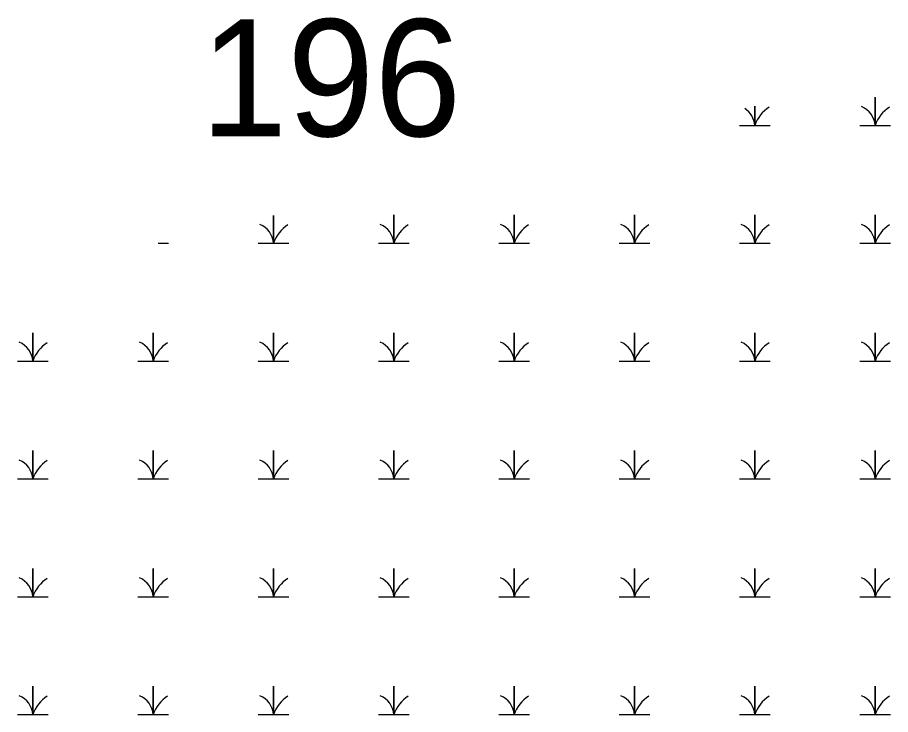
# Model space of a CAD drawing. Extents: x 2072529 to 2268796, y 436423 to 470406.
# Drawn here: x 2229381.5 to 2229869.5, y 451516.7 to 451905.9 of the extents above; entities that cross this region are included whole.
import ezdxf

# ---------------------------------------------------------------- set-up
doc = ezdxf.new("R2010")
doc.units = 0
doc.layers.add('Default', color=7, linetype='Continuous')
doc.layers.add('Exist Hydro Swamp or Marsh', color=7, linetype='Continuous')

msp = doc.modelspace()

# ---------------------------------------------------------------- linework, layer by layer
at = {"layer": 'Exist Hydro Swamp or Marsh'}
for points in [[(2229852.28, 451845.68), (2229860.88, 451845.68), (2229860.88, 451861.46), (2229860.88, 451845.68), (2229869.48, 451845.68)], [(2229785.03, 451845.68), (2229793.63, 451845.68), (2229793.63, 451856.37)], [(2229793.63, 451856.37), (2229793.63, 451845.68), (2229802.23, 451845.68)], [(2229516.03, 451779.88), (2229524.63, 451779.88), (2229524.63, 451795.36)], [(2229524.63, 451795.36), (2229524.63, 451779.88), (2229533.23, 451779.88)], [(2229583.28, 451779.88), (2229591.88, 451779.88), (2229591.88, 451795.66), (2229591.88, 451779.88), (2229600.48, 451779.88)], [(2229650.53, 451779.88), (2229659.13, 451779.88), (2229659.13, 451795.66), (2229659.13, 451779.88), (2229667.73, 451779.88)], [(2229717.78, 451779.88), (2229726.38, 451779.88), (2229726.38, 451795.66), (2229726.38, 451779.88), (2229734.98, 451779.88)], [(2229785.03, 451779.88), (2229793.63, 451779.88), (2229793.63, 451795.66), (2229793.63, 451779.88), (2229802.23, 451779.88)], [(2229852.28, 451779.88), (2229860.88, 451779.88), (2229860.88, 451795.66), (2229860.88, 451779.88), (2229869.48, 451779.88)], [(2229460.12, 451779.88), (2229465.98, 451779.88)], [(2229381.53, 451714.08), (2229390.13, 451714.08), (2229390.13, 451729.86), (2229390.13, 451714.08), (2229398.73, 451714.08)], [(2229448.78, 451714.08), (2229457.38, 451714.08), (2229457.38, 451729.86), (2229457.38, 451714.08), (2229465.98, 451714.08)], [(2229516.03, 451714.08), (2229524.63, 451714.08), (2229524.63, 451729.86), (2229524.63, 451714.08), (2229533.23, 451714.08)], [(2229583.28, 451714.08), (2229591.88, 451714.08), (2229591.88, 451729.86), (2229591.88, 451714.08), (2229600.48, 451714.08)], [(2229650.53, 451714.08), (2229659.13, 451714.08), (2229659.13, 451729.86), (2229659.13, 451714.08), (2229667.73, 451714.08)], [(2229717.78, 451714.08), (2229726.38, 451714.08), (2229726.38, 451729.86), (2229726.38, 451714.08), (2229734.98, 451714.08)], [(2229785.03, 451714.08), (2229793.63, 451714.08), (2229793.63, 451729.86), (2229793.63, 451714.08), (2229802.23, 451714.08)], [(2229852.28, 451714.08), (2229860.88, 451714.08), (2229860.88, 451729.86), (2229860.88, 451714.08), (2229869.48, 451714.08)], [(2229381.53, 451648.28), (2229390.13, 451648.28), (2229390.13, 451664.06), (2229390.13, 451648.28), (2229398.73, 451648.28)], [(2229448.78, 451648.28), (2229457.38, 451648.28), (2229457.38, 451664.06), (2229457.38, 451648.28), (2229465.98, 451648.28)], [(2229516.03, 451648.28), (2229524.63, 451648.28), (2229524.63, 451664.06), (2229524.63, 451648.28), (2229533.23, 451648.28)], [(2229583.28, 451648.28), (2229591.88, 451648.28), (2229591.88, 451664.06), (2229591.88, 451648.28), (2229600.48, 451648.28)], [(2229650.53, 451648.28), (2229659.13, 451648.28), (2229659.13, 451664.06), (2229659.13, 451648.28), (2229667.73, 451648.28)], [(2229717.78, 451648.28), (2229726.38, 451648.28), (2229726.38, 451664.06), (2229726.38, 451648.28), (2229734.98, 451648.28)], [(2229785.03, 451648.28), (2229793.63, 451648.28), (2229793.63, 451664.06), (2229793.63, 451648.28), (2229802.23, 451648.28)], [(2229852.28, 451648.28), (2229860.88, 451648.28), (2229860.88, 451664.06), (2229860.88, 451648.28), (2229869.48, 451648.28)], [(2229381.53, 451582.48), (2229390.13, 451582.48), (2229390.13, 451598.26), (2229390.13, 451582.48), (2229398.73, 451582.48)], [(2229448.78, 451582.48), (2229457.38, 451582.48), (2229457.38, 451598.26), (2229457.38, 451582.48), (2229465.98, 451582.48)], [(2229516.03, 451582.48), (2229524.63, 451582.48), (2229524.63, 451598.26), (2229524.63, 451582.48), (2229533.23, 451582.48)], [(2229583.28, 451582.48), (2229591.88, 451582.48), (2229591.88, 451598.26), (2229591.88, 451582.48), (2229600.48, 451582.48)], [(2229650.53, 451582.48), (2229659.13, 451582.48), (2229659.13, 451598.26), (2229659.13, 451582.48), (2229667.73, 451582.48)], [(2229717.78, 451582.48), (2229726.38, 451582.48), (2229726.38, 451598.26), (2229726.38, 451582.48), (2229734.98, 451582.48)], [(2229785.03, 451582.48), (2229793.63, 451582.48), (2229793.63, 451598.26), (2229793.63, 451582.48), (2229802.23, 451582.48)], [(2229852.28, 451582.48), (2229860.88, 451582.48), (2229860.88, 451598.26), (2229860.88, 451582.48), (2229869.48, 451582.48)], [(2229381.53, 451516.68), (2229390.13, 451516.68), (2229390.13, 451532.46), (2229390.13, 451516.68), (2229398.73, 451516.68)], [(2229448.78, 451516.68), (2229457.38, 451516.68), (2229457.38, 451532.46), (2229457.38, 451516.68), (2229465.98, 451516.68)], [(2229516.03, 451516.68), (2229524.63, 451516.68), (2229524.63, 451532.46), (2229524.63, 451516.68), (2229533.23, 451516.68)], [(2229583.28, 451516.68), (2229591.88, 451516.68), (2229591.88, 451532.46), (2229591.88, 451516.68), (2229600.48, 451516.68)], [(2229650.53, 451516.68), (2229659.13, 451516.68), (2229659.13, 451532.46), (2229659.13, 451516.68), (2229667.73, 451516.68)], [(2229717.78, 451516.68), (2229726.38, 451516.68), (2229726.38, 451532.46), (2229726.38, 451516.68), (2229734.98, 451516.68)], [(2229785.03, 451516.68), (2229793.63, 451516.68), (2229793.63, 451532.46), (2229793.63, 451516.68), (2229802.23, 451516.68)], [(2229852.28, 451516.68), (2229860.88, 451516.68), (2229860.88, 451532.46), (2229860.88, 451516.68), (2229869.48, 451516.68)]]:
    msp.add_lwpolyline(points, dxfattribs=at)
for centre, radius, start, end in [((2229781.36, 451844.79), 12.3, 4.1403, 57.0811), ((2229811.87, 451839.62), 19.22, 122.1274, 161.6222), ((2229848.61, 451844.79), 12.3, 4.1403, 67.535), ((2229879.12, 451839.62), 19.22, 122.1274, 161.6222), ((2229512.36, 451778.99), 12.3, 4.1403, 67.535), ((2229542.87, 451773.82), 19.22, 122.1274, 161.6222), ((2229579.61, 451778.99), 12.3, 4.1403, 67.535), ((2229610.12, 451773.82), 19.22, 122.1274, 161.6222), ((2229646.86, 451778.99), 12.3, 4.1403, 67.535), ((2229677.37, 451773.82), 19.22, 122.1274, 161.6222), ((2229714.11, 451778.99), 12.3, 4.1403, 67.535), ((2229744.62, 451773.82), 19.22, 122.1274, 161.6222), ((2229781.36, 451778.99), 12.3, 4.1403, 67.535), ((2229811.87, 451773.82), 19.22, 122.1274, 161.6222), ((2229848.61, 451778.99), 12.3, 4.1403, 67.535), ((2229879.12, 451773.82), 19.22, 122.1274, 161.6222), ((2229377.86, 451713.19), 12.3, 4.1403, 67.535), ((2229408.37, 451708.02), 19.22, 122.1274, 161.6222), ((2229445.11, 451713.19), 12.3, 4.1403, 67.535), ((2229475.62, 451708.02), 19.22, 122.1274, 161.6222), ((2229512.36, 451713.19), 12.3, 4.1403, 67.535), ((2229542.87, 451708.02), 19.22, 122.1274, 161.6222), ((2229579.61, 451713.19), 12.3, 4.1403, 67.535), ((2229610.12, 451708.02), 19.22, 122.1274, 161.6222), ((2229646.86, 451713.19), 12.3, 4.1403, 67.535), ((2229677.37, 451708.02), 19.22, 122.1274, 161.6222), ((2229714.11, 451713.19), 12.3, 4.1403, 67.535), ((2229744.62, 451708.02), 19.22, 122.1274, 161.6222), ((2229781.36, 451713.19), 12.3, 4.1403, 67.535), ((2229811.87, 451708.02), 19.22, 122.1274, 161.6222), ((2229848.61, 451713.19), 12.3, 4.1403, 67.535), ((2229879.12, 451708.02), 19.22, 122.1274, 161.6222), ((2229377.86, 451647.39), 12.3, 4.1403, 67.535), ((2229408.37, 451642.22), 19.22, 122.1274, 161.6222), ((2229445.11, 451647.39), 12.3, 4.1403, 67.535), ((2229475.62, 451642.22), 19.22, 122.1274, 161.6222), ((2229512.36, 451647.39), 12.3, 4.1403, 67.535), ((2229542.87, 451642.22), 19.22, 122.1274, 161.6222), ((2229579.61, 451647.39), 12.3, 4.1403, 67.535), ((2229610.12, 451642.22), 19.22, 122.1274, 161.6222), ((2229646.86, 451647.39), 12.3, 4.1403, 67.535), ((2229677.37, 451642.22), 19.22, 122.1274, 161.6222), ((2229714.11, 451647.39), 12.3, 4.1403, 67.535), ((2229744.62, 451642.22), 19.22, 122.1274, 161.6222), ((2229781.36, 451647.39), 12.3, 4.1403, 67.535), ((2229811.87, 451642.22), 19.22, 122.1274, 161.6222), ((2229848.61, 451647.39), 12.3, 4.1403, 67.535), ((2229879.12, 451642.22), 19.22, 122.1274, 161.6222), ((2229377.86, 451581.59), 12.3, 4.1403, 67.535), ((2229408.37, 451576.42), 19.22, 122.1274, 161.6222), ((2229445.11, 451581.59), 12.3, 4.1403, 67.535), ((2229475.62, 451576.42), 19.22, 122.1274, 161.6222), ((2229512.36, 451581.59), 12.3, 4.1403, 67.535), ((2229542.87, 451576.42), 19.22, 122.1274, 161.6222), ((2229579.61, 451581.59), 12.3, 4.1403, 67.535), ((2229610.12, 451576.42), 19.22, 122.1274, 161.6222), ((2229646.86, 451581.59), 12.3, 4.1403, 67.535), ((2229677.37, 451576.42), 19.22, 122.1274, 161.6222), ((2229714.11, 451581.59), 12.3, 4.1403, 67.535), ((2229744.62, 451576.42), 19.22, 122.1274, 161.6222), ((2229781.36, 451581.59), 12.3, 4.1403, 67.535), ((2229811.87, 451576.42), 19.22, 122.1274, 161.6222), ((2229848.61, 451581.59), 12.3, 4.1403, 67.535), ((2229879.12, 451576.42), 19.22, 122.1274, 161.6222), ((2229377.86, 451515.79), 12.3, 4.1403, 67.535), ((2229408.37, 451510.62), 19.22, 122.1274, 161.6222), ((2229445.11, 451515.79), 12.3, 4.1403, 67.535), ((2229475.62, 451510.62), 19.22, 122.1274, 161.6222), ((2229512.36, 451515.79), 12.3, 4.1403, 67.535), ((2229542.87, 451510.62), 19.22, 122.1274, 161.6222), ((2229579.61, 451515.79), 12.3, 4.1403, 67.535), ((2229610.12, 451510.62), 19.22, 122.1274, 161.6222), ((2229646.86, 451515.79), 12.3, 4.1403, 67.535), ((2229677.37, 451510.62), 19.22, 122.1274, 161.6222), ((2229714.11, 451515.79), 12.3, 4.1403, 67.535), ((2229744.62, 451510.62), 19.22, 122.1274, 161.6222), ((2229781.36, 451515.79), 12.3, 4.1403, 67.535), ((2229811.87, 451510.62), 19.22, 122.1274, 161.6222), ((2229848.61, 451515.79), 12.3, 4.1403, 67.535), ((2229879.12, 451510.62), 19.22, 122.1274, 161.6222)]:
    msp.add_arc(centre, radius, start, end, dxfattribs=at)

# ---------------------------------------------------------------- texts
at = {"layer": 'Default'}
msp.add_text('196', height=65.34, dxfattribs=at).set_placement((2229483.76, 451839.63))

doc.saveas('drawing.dxf')
